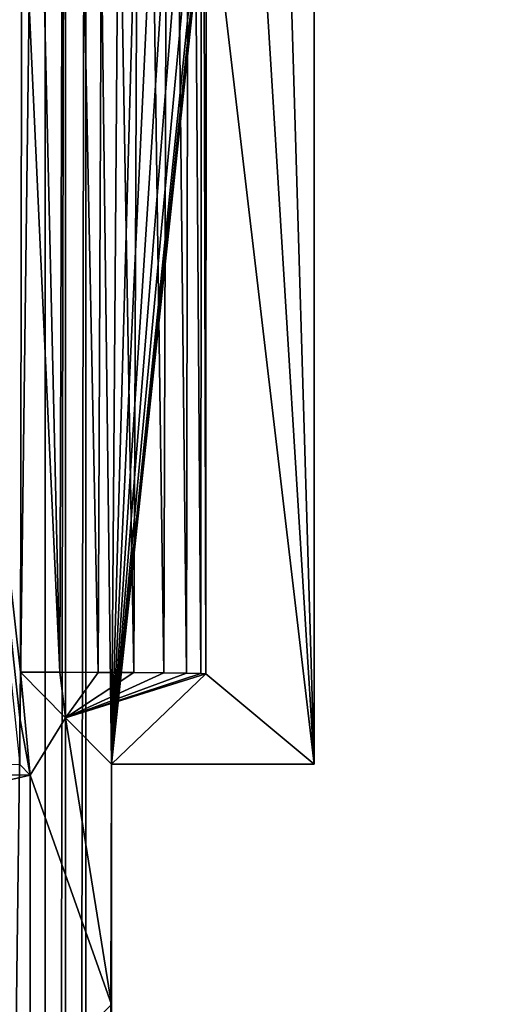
# Model space of a CAD drawing. Header units: metres. Extents: x -205 to 205, y -104 to 104.
# Tile 289 of 656: x -92 to -89.38, y 19.04 to 24.38. Entities that reach past the tile are written whole.
import ezdxf

# ---------------------------------------------------------------- set-up
doc = ezdxf.new("R2010")
doc.units = ezdxf.units.M
doc.layers.add('solid_01_2-CONSUMER_EHM_BOX_SW0001', color=7, linetype='CONTINUOUS')

msp = doc.modelspace()

# ---------------------------------------------------------------- linework, layer by layer
at = {"layer": 'solid_01_2-CONSUMER_EHM_BOX_SW0001'}
for points in [[(-200.010849, -74.958488), (-200.010773, 75.041512), (-0.010778, 75.04142)], [(-0.010849, -74.95858), (-200.010849, -74.958488), (-0.010778, 75.04142)], [(-173.512405, -37.4473, 108.5), (-88.501671, 37.540531, 108.5), (-173.501678, 37.5527, 108.5)], [(-173.512405, -37.4473, 108.5), (-88.512413, -37.459469, 108.5), (-88.501671, 37.540531, 108.5)], [(-91.643433, 31.56814, 63.099998), (-91.763115, -31.451689, 63.099998), (-91.754089, 31.533689, 63.099998)], [(-91.643433, 31.56814, 63.099998), (-91.652473, -31.486174, 63.099998), (-91.763115, -31.451689, 63.099998)], [(-91.643433, 31.56814, 63.099998), (-91.505829, 20.342657, 63.099998), (-91.652473, -31.486174, 63.099998)], [(-91.421463, 31.598261, 63.099998), (-91.505829, 20.342657, 63.099998), (-91.643433, 31.56814, 63.099998)], [(-91.195374, 31.575851, 63.099998), (-91.505829, 20.342657, 63.099998), (-91.421463, 31.598261, 63.099998)], [(-90.983894, 31.50526, 63.099998), (-91.505829, 20.342657, 63.099998), (-91.195374, 31.575851, 63.099998)], [(-91.754089, 31.533689, 63.099998), (-91.873634, -31.404306, 63.099998), (-91.864624, 31.486334, 63.099998)], [(-91.754089, 31.533689, 63.099998), (-91.763115, -31.451689, 63.099998), (-91.873634, -31.404306, 63.099998)], [(-90.790405, 31.387148, 63.099998), (-91.505829, 20.342657, 63.099998), (-90.983894, 31.50526, 63.099998)], [(-92.648842, 31.149733, 63.099998), (-91.864624, 31.486334, 63.099998), (-92.657745, -31.06748, 63.099998)], [(-91.864624, 31.486334, 63.099998), (-91.873634, -31.404306, 63.099998), (-92.657745, -31.06748, 63.099998)], [(-90.63102, 31.231403, 63.099998), (-91.505829, 20.342657, 63.099998), (-90.790405, 31.387148, 63.099998)], [(-90.507843, 31.040829, 63.099998), (-91.505829, 20.342657, 63.099998), (-90.63102, 31.231403, 63.099998)], [(-90.433151, 30.830662, 63.099998), (-91.505829, 20.342657, 63.099998), (-90.507843, 31.040829, 63.099998)], [(-90.41317, 30.717258, 63.099998), (-91.505829, 20.342657, 63.099998), (-90.433151, 30.830662, 63.099998)], [(-90.404694, 30.598225, 63.099998), (-91.505829, 20.342657, 63.099998), (-90.41317, 30.717258, 63.099998)], [(-90.406166, 20.342501, 63.099998), (-91.505829, 20.342657, 63.099998), (-90.404694, 30.598225, 63.099998)], [(-90.406166, 20.342501, 63.099998), (-90.404694, 30.598225, 63.099998), (-90.698509, 30.185604, 35.049206)], [(-90.406166, 20.342501, 63.099998), (-90.698509, 30.185604, 35.049206), (-90.992416, 29.802368, 6.989528)], [(-91.787041, 20.840815, 6.021575), (-91.992363, 29.802134, 6), (-91.992676, 25.321581, 6)], [(-91.787041, 20.840815, 6.021575), (-91.758865, 29.802099, 6.027643), (-91.992363, 29.802134, 6)], [(-91.787041, 20.840815, 6.021575), (-91.577385, 20.840179, 6.090754), (-91.758865, 29.802099, 6.027643)], [(-91.577385, 20.840179, 6.090754), (-91.539474, 29.802069, 6.108433), (-91.758865, 29.802099, 6.027643)], [(-91.577385, 20.840179, 6.090754), (-91.383942, 20.839134, 6.20737), (-91.539474, 29.802069, 6.108433)], [(-91.383942, 20.839134, 6.20737), (-91.34874, 29.80204, 6.23466), (-91.539474, 29.802069, 6.108433)], [(-91.383942, 20.839134, 6.20737), (-91.221725, 20.837742, 6.36428), (-91.34874, 29.80204, 6.23466)], [(-91.221725, 20.837742, 6.36428), (-91.195412, 29.802019, 6.395958), (-91.34874, 29.80204, 6.23466)], [(-91.221725, 20.837742, 6.36428), (-91.098694, 20.836071, 6.553835), (-91.195412, 29.802019, 6.395958)], [(-91.098694, 20.836071, 6.553835), (-91.084076, 29.802002, 6.581657), (-91.195412, 29.802019, 6.395958)], [(-91.098694, 20.836071, 6.553835), (-91.021568, 20.834213, 6.765339), (-91.084076, 29.802002, 6.581657)], [(-91.021568, 20.834213, 6.765339), (-91.016357, 29.801992, 6.782246), (-91.084076, 29.802002, 6.581657)], [(-91.021568, 20.834213, 6.765339), (-90.993698, 20.832253, 6.989528), (-91.016357, 29.801992, 6.782246)], [(-90.993698, 20.832253, 6.989528), (-90.993057, 25.317299, 6.989528), (-91.016357, 29.801992, 6.782246)], [(-90.406166, 20.342501, 63.099998), (-90.992416, 29.802368, 6.989528), (-90.993057, 25.317299, 6.989528)], [(-92.965363, 29.51614, 6), (-91.998856, 20.841032, 6), (-91.992676, 25.321581, 6)], [(-92.004097, 20.59412, 6), (-91.998856, 20.841032, 6), (-92.965363, 29.51614, 6)], [(-92.004135, 20.341034, 6), (-92.004097, 20.59412, 6), (-92.965363, 29.51614, 6)], [(-91.787041, 20.840815, 6.021575), (-91.992676, 25.321581, 6), (-91.998856, 20.841032, 6)], [(-90.406166, 20.342501, 63.099998), (-90.993057, 25.317299, 6.989528), (-90.993698, 20.832253, 6.989528)], [(-91.946548, 20.283428, 12.6), (-91.998856, 20.841032, 6), (-92.004097, 20.59412, 6)], [(-91.756088, 20.592985, 34.41946), (-91.998856, 20.841032, 6), (-91.946548, 20.283428, 12.6)], [(-91.787041, 20.840815, 6.021575), (-91.998856, 20.841032, 6), (-91.756088, 20.592985, 34.41946)], [(-91.787041, 20.840815, 6.021575), (-91.756088, 20.592985, 34.41946), (-91.577385, 20.840179, 6.090754)], [(-91.577385, 20.840179, 6.090754), (-91.756088, 20.592985, 34.41946), (-91.383942, 20.839134, 6.20737)], [(-91.383942, 20.839134, 6.20737), (-91.756088, 20.592985, 34.41946), (-91.221725, 20.837742, 6.36428)], [(-91.221725, 20.837742, 6.36428), (-91.756088, 20.592985, 34.41946), (-91.098694, 20.836071, 6.553835)], [(-91.098694, 20.836071, 6.553835), (-91.756088, 20.592985, 34.41946), (-91.021568, 20.834213, 6.765339)], [(-91.021568, 20.834213, 6.765339), (-91.756088, 20.592985, 34.41946), (-90.993698, 20.832253, 6.989528)], [(-90.993698, 20.832253, 6.989528), (-91.756088, 20.592985, 34.41946), (-91.505829, 20.342657, 63.099998)], [(-90.406166, 20.342501, 63.099998), (-90.993698, 20.832253, 6.989528), (-91.505829, 20.342657, 63.099998)], [(-91.946548, 20.283428, 12.6), (-92.004097, 20.59412, 6), (-92.004135, 20.341034, 6)], [(-91.756088, 20.592985, 34.41946), (-91.946548, 20.283428, 12.6), (-91.50602, 19.039267, 63.099998)], [(-91.505829, 20.342657, 63.099998), (-91.756088, 20.592985, 34.41946), (-91.50602, 19.039267, 63.099998)], [(-91.946548, 20.283428, 12.6), (-92.004135, 20.341034, 6), (-100.946548, 20.284716, 12.6)], [(-91.652473, -31.486174, 63.099998), (-91.505829, 20.342657, 63.099998), (-91.50602, 19.039267, 63.099998)], [(-91.946548, 20.283428, 12.6), (-100.946548, 20.284716, 12.6), (-99.261978, 18.59967, 12.6)], [(-91.946785, 18.598623, 12.6), (-91.946548, 20.283428, 12.6), (-99.261978, 18.59967, 12.6)], [(-91.50602, 19.039267, 63.099998), (-91.946548, 20.283428, 12.6), (-91.946785, 18.598623, 12.6)]]:
    msp.add_3dface(points, dxfattribs=at)

doc.saveas('drawing.dxf')
